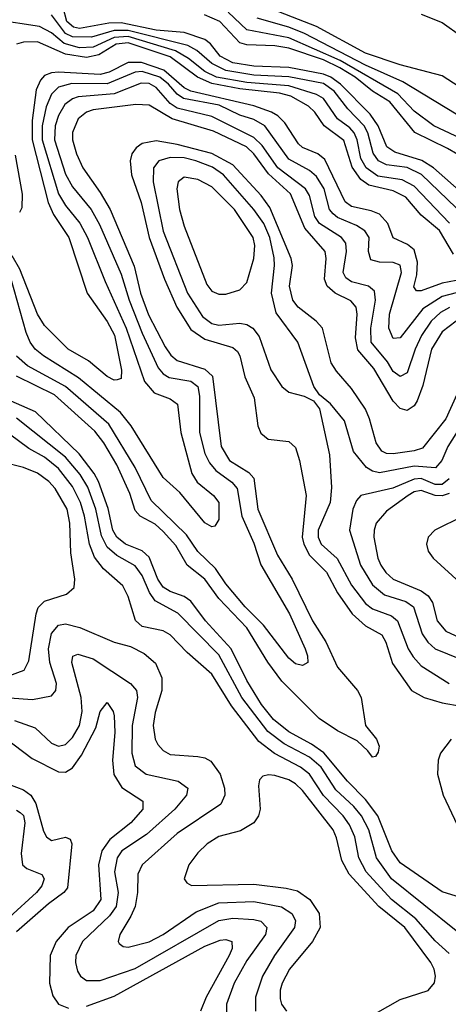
# Model space of a CAD drawing. Header units: inches. Extents: x 884549 to 1028252, y 526810 to 653624.
# Tile 892 of 1056: x 986639 to 987868, y 636470 to 639295. Entities that reach past the tile are written whole.
import ezdxf

# ---------------------------------------------------------------- set-up
doc = ezdxf.new("R2010")
doc.units = ezdxf.units.IN
doc.header["$MEASUREMENT"] = 0
doc.layers.add('A9683', color=7, linetype='Continuous')

msp = doc.modelspace()

# ---------------------------------------------------------------- linework, layer by layer
at = {"layer": 'A9683', "color": 5}
for points, elevation in [([(987915, 638790), (987825.1, 638870), (987791.3, 638891.3), (987714.6, 638914.6), (987691.5, 638930), (987666.7, 638990), (987643.7, 639023.7), (987558.4, 639110), (987530.7, 639130), (987510, 639138.5), (987410, 639157.3), (987310, 639161.7), (987250, 639171.6), (987214, 639190), (987185.6, 639225.6), (987170, 639238), (987110, 639258.4), (987030, 639264.5), (986930, 639286.3), (986894.6, 639285.4), (986810.6, 639269.4), (986793.2, 639273.2), (986773.8, 639290), (986763.8, 639330)], 2620), ([(987978.7, 638918.7), (987826.1, 638990), (987770, 639032.5), (987722.5, 639082.5), (987557.7, 639177.7), (987410, 639242.5), (987290, 639266.2), (987236.7, 639316.7)], 2560), ([(987790, 639310.9), (987850, 639287.1), (987906.8, 639246.8), (987988.7, 639210), (988056.7, 639156.7), (988112.4, 639130), (988127.2, 639110), (988128.1, 639050), (988122.5, 639037.5), (988108.3, 639031.7), (987990, 639049.3), (987950, 639069), (987850, 639134.3), (987730, 639165), (987630, 639199.1), (987490, 639275.3), (987330, 639337.3)], 2520), ([(987871.5, 638711.5), (987770, 638817.6), (987735, 638835), (987665.9, 638845.9), (987632.5, 638870), (987617, 638897), (987606.1, 638950), (987597.7, 638970), (987585.1, 638985.1), (987549.9, 639010), (987510, 639068.9), (987490, 639080.4), (987410, 639105.6), (987290, 639115.1), (987202.9, 639130), (987170, 639146.3), (987123.3, 639183.3), (987085.7, 639205.7), (986950, 639246.3), (986910, 639244), (986850, 639216.2), (986810, 639213.8), (986766.2, 639226.2), (986730, 639257.1), (986695.4, 639275.4), (986570, 639295)], 2660), ([(987890, 638754.9), (987791, 638851), (987750, 638870.5), (987690, 638878.5), (987667.5, 638890), (987652.2, 638912.2), (987636.7, 638970), (987626.7, 638990), (987579.2, 639039.2), (987540.2, 639090), (987510, 639112.1), (987410, 639130.9), (987310, 639135.9), (987230, 639149.3), (987190, 639168.8), (987147, 639207), (987120.9, 639220.9), (986950, 639264), (986910, 639264.3), (986844.8, 639244.8), (986790, 639246.1), (986770, 639255.1), (986730, 639309.1)], 2640), ([(987953.9, 638873.9), (987865.4, 638925.4), (987771.2, 638971.2), (987699.7, 639059.7), (987650, 639090), (987600.5, 639130), (987557, 639157), (987510, 639179.3), (987410, 639212.9), (987370, 639219.6), (987290, 639222.8), (987270, 639228.8), (987212.9, 639290), (987168.8, 639308.8)], 2580), ([(987890, 639023.9), (987736.8, 639116.8), (987630, 639164.6), (987455, 639255), (987410, 639273.2), (987319.6, 639299.6)], 2540), ([(987882.5, 638622.5), (987842.5, 638690), (987790, 638733.9), (987745.5, 638785.5), (987710, 638804.3), (987640.2, 638820.2), (987616.5, 638836.5), (987591.7, 638871.7), (987567.9, 638947.9), (987512.2, 638990), (987484.8, 639030), (987467.1, 639047.1), (987415.8, 639075.8), (987384, 639084), (987270, 639097), (987190, 639111.5), (987149.1, 639130), (987070, 639188), (986950, 639228.2), (986915.7, 639224.3), (986865.7, 639194.3), (986830, 639186.2), (986770, 639196), (986690, 639231.3), (986650, 639230.5), (986630, 639224.7)], 2680), ([(987890, 638511), (987850, 638500.5), (987794.5, 638465.5), (987730, 638381.6), (987710, 638380.2), (987697.4, 638410), (987698.8, 638450), (987733.7, 638570), (987730, 638590.4), (987710, 638598), (987670, 638598.7), (987645.5, 638605.5), (987638.8, 638630), (987640.3, 638670), (987628.8, 638688.8), (987604.5, 638704.5), (987550, 638727.1), (987537.4, 638737.4), (987527.3, 638750), (987511.8, 638810), (987490, 638845.3), (987470, 638862.1), (987410, 638894.5), (987341.5, 638990), (987310, 639008.1), (987270, 639021.1), (987210.3, 639050), (987108.7, 639068.7), (987090, 639080.9), (987065.2, 639110), (987040.7, 639130), (986990, 639146.6), (986970, 639144.5), (986890, 639111.3), (986788.5, 639111.5), (986750, 639101.2), (986730, 639081.5), (986715, 639045), (986703.1, 638990), (986703.8, 638950), (986750, 638795), (986770, 638761.8), (986811.2, 638711.2), (986833.7, 638670), (986883.6, 638543.6), (986944.3, 638410), (986996.5, 638256.5), (987024.7, 638224.7), (987070, 638207.3), (987091.3, 638191.3), (987101.1, 638110), (987132.6, 637992.6), (987147.8, 637967.8), (987194.6, 637930), (987210.1, 637910), (987210, 637861.2), (987197.9, 637842.1), (987190, 637839.3), (987170, 637851.6), (987098, 637938), (987050, 637981.3), (986958.1, 638130), (986928.1, 638168.1), (986807.1, 638267.1), (986707.5, 638330), (986683.1, 638350), (986669.2, 638369.2), (986657.7, 638397.7), (986614.5, 638550)], 2740), ([(987890, 638546.5), (987850, 638538.7), (987790, 638516.6), (987776.5, 638516.5), (987768.7, 638528.7), (987777.2, 638562.8), (987779.4, 638599.4), (987770, 638634.2), (987751, 638650), (987709.2, 638669.2), (987694.1, 638710), (987670, 638736.9), (987646.8, 638746.8), (987590, 638759.2), (987572.1, 638772.1), (987513.5, 638893.5), (987493.7, 638910), (987450, 638928.1), (987438.3, 638938.3), (987398.6, 638998.6), (987378.7, 639018.7), (987360.8, 639030), (987310, 639047.5), (987129.4, 639089.4), (987110, 639099.7), (987052.5, 639150), (986987.8, 639172.2), (986950, 639172.5), (986895.8, 639144.2), (986870, 639137.9), (986750, 639144.3), (986730, 639142.7), (986710, 639134.8), (986698.1, 639121.9), (986685.9, 639094.1), (986674.2, 639005.8), (986675.1, 638950), (986720.2, 638770), (986736.2, 638736.2), (986779.8, 638670), (986832.8, 638510), (986890, 638428.9), (986910.3, 638390), (986930.8, 638289.2), (986930, 638265.4), (986918.8, 638261.2), (986910, 638260.5), (986890, 638271.4), (986835.8, 638315.8), (986777.9, 638350), (986710, 638417.1), (986690, 638449.9), (986639.3, 638579.3), (986617, 638617)], 2720), ([(987870.8, 638469.2), (987845.1, 638454.9), (987818.4, 638430), (987790.8, 638389.2), (987772.4, 638350), (987750, 638282), (987730, 638270.9), (987710, 638285), (987693.1, 638313.1), (987646.4, 638370), (987645.2, 638410), (987659.3, 638490), (987655.8, 638515.8), (987638.4, 638530), (987590, 638543), (987574.1, 638554.1), (987565.9, 638570), (987575.5, 638630), (987573.7, 638653.7), (987561.1, 638670), (987498.6, 638710), (987484.8, 638730), (987469.7, 638790), (987457.8, 638810), (987378.5, 638870), (987334.4, 638934.4), (987310, 638957.2), (987190, 639017.4), (987090, 639040.7), (987070, 639054.5), (987030, 639100.4), (987010, 639111.9), (986987.2, 639112.8), (986910, 639082.1), (986806.8, 639073.2), (986790, 639068.1), (986768.3, 639051.7), (986750, 639020.5), (986740.6, 638990), (986738.6, 638950), (986770, 638851.3), (986790, 638815.6), (986843.6, 638750), (986867.3, 638707.3), (986930, 638564.8), (986953.2, 638490), (986990, 638395.2), (987035.6, 638295.6), (987050, 638278.7), (987067.8, 638267.8), (987130, 638257.8), (987150, 638242.3), (987154.6, 638214.6), (987154.2, 638110), (987169.6, 638049.7), (987183.3, 638023.3), (987201.4, 638001.4), (987247.5, 637967.5), (987262.8, 637950), (987276, 637870), (987310, 637792.5), (987330.6, 637730.6), (987412.7, 637590), (987457.1, 637490), (987464.3, 637470), (987464.7, 637450), (987450, 637441.7), (987430, 637446.7), (987410, 637462.6), (987337.5, 637557.5), (987285.3, 637610), (987230, 637675.9), (987199.9, 637719.9), (987150, 637768.7), (987117.2, 637817.2), (987015.4, 637915.4), (986969.7, 638010), (986894, 638134), (986770, 638242.7), (986661.7, 638301.7), (986629.3, 638329.3)], 2760), ([(987890, 638430.2), (987850, 638399.1), (987819.2, 638350), (987794.4, 638245.6), (987778.5, 638201.5), (987770, 638186.9), (987750, 638173.1), (987730, 638179.4), (987710, 638200.1), (987654, 638294), (987607.9, 638347.9), (987601.7, 638381.7), (987606.8, 638450), (987603.1, 638470), (987587.8, 638487.8), (987543.3, 638510), (987519.9, 638530), (987512.3, 638550), (987517.4, 638610), (987514.8, 638630), (987456.4, 638696.4), (987415.3, 638795.3), (987352.4, 638852.4), (987310.2, 638910.2), (987289.4, 638930), (987194.9, 638974.9), (987075.8, 639010), (987010, 639049.5), (986971.8, 639051.8), (986850, 639036.1), (986830, 639029.9), (986806.4, 639010), (986790, 638971.1), (986790.1, 638950), (986801.4, 638910), (986819.9, 638870), (986870, 638798.9), (986897.9, 638750), (986967.5, 638587.5), (986985.2, 638510), (987008.5, 638448.5), (987056.2, 638356.2), (987072.6, 638332.6), (987090, 638316.9), (987170, 638292.4), (987192.1, 638272.1), (987216.1, 638070), (987239.9, 638030), (987295.8, 637995.8), (987310, 637979.8), (987321.9, 637890), (987378.3, 637758.3), (987420, 637690), (987478.3, 637570), (987516.4, 637510), (987550, 637436.6), (987607.5, 637370), (987618.2, 637350), (987630.1, 637270), (987661.5, 637230), (987669.4, 637210), (987666.9, 637193.1), (987659.2, 637180.8), (987650, 637178.9), (987637.1, 637197.1), (987605.9, 637225.9), (987550, 637254.1), (987497.1, 637290), (987390, 637396.6), (987350, 637451.1), (987290.1, 637550.1), (987210, 637634), (987169.5, 637689.5), (987119.4, 637730), (987086.2, 637786.2), (987050, 637826.6), (987027.2, 637847.2), (986984.5, 637870), (986970, 637886.2), (986955, 637935), (986917.8, 638017.8), (986880.6, 638080.6), (986854.2, 638114.2), (986738.8, 638218.8), (986630, 638272.5)], 2780), ([(987910, 638259.3), (987860.7, 638150), (987794.1, 638065.9), (987770, 638057.5), (987710, 638048.9), (987690, 638050.3), (987677.1, 638057.1), (987660.4, 638080.4), (987641.9, 638150), (987630, 638177.8), (987590, 638237), (987546.7, 638286.7), (987532.2, 638310), (987507.4, 638410), (987489, 638430), (987437.5, 638470), (987422.2, 638490), (987412.8, 638530), (987420.7, 638590), (987417.4, 638610), (987355.9, 638755.9), (987331.2, 638790), (987250, 638878.9), (987190, 638910.9), (987090, 638936.9), (987030, 638946.9), (986990, 638939.9), (986972.7, 638927.3), (986960.5, 638910), (986955.5, 638890), (986959.4, 638850), (986987.5, 638770), (987010.5, 638670), (987053.9, 638550), (987089.3, 638470), (987130, 638406.2), (987170, 638378.3), (987250, 638353.9), (987263, 638343), (987270.4, 638330), (987284.4, 638270), (987311, 638210), (987321.6, 638130), (987330, 638108.2), (987351.3, 638091.3), (987410, 638084.2), (987430, 638067.1), (987441.3, 638030), (987460.1, 637930), (987449, 637810), (987453.2, 637790), (987470, 637758.1), (987518.5, 637710), (987550.4, 637650.4), (987591.9, 637590), (987630, 637555.9), (987676.9, 637530), (987689, 637509), (987707.5, 637447.5), (987761.7, 637370), (987798, 637350), (987850, 637334.4), (987904.8, 637324.8)], 2820), ([(986625.8, 638905.8), (986645.8, 638794.2), (986645.3, 638754.7), (986638.6, 638741.4)], 2680), ([(987945, 638195), (987865.9, 638070), (987849.4, 638030), (987830.7, 638009.3), (987770, 638013.6), (987670, 637995.1), (987650, 637999.8), (987633.1, 638010), (987595.8, 638055.8), (987570, 638143.9), (987530, 638193.1), (987498.3, 638218.3), (987482.1, 638242.1), (987435.9, 638370), (987374.1, 638454.1), (987361.2, 638510), (987369.6, 638590), (987368.1, 638611.9), (987356.4, 638670), (987338.4, 638710), (987310.3, 638750.3), (987222.8, 638850), (987191.7, 638871.7), (987144, 638890), (987110, 638898.4), (987070, 638899.8), (987038, 638890), (987022.3, 638870), (987021.9, 638830), (987050, 638688.6), (987120.4, 638510), (987163.3, 638443.3), (987190, 638423.2), (987210, 638418), (987270, 638423.9), (987290, 638420.1), (987307, 638410), (987325.5, 638385.5), (987358.6, 638290), (987390, 638242), (987410, 638226.5), (987454.2, 638214.2), (987481.4, 638201.4), (987498.2, 638178.2), (987526.6, 638046.6), (987532.9, 637952.9), (987529.4, 637910), (987494.2, 637830), (987494.7, 637810), (987503.4, 637790), (987548.9, 637748.9), (987590, 637672.8), (987630, 637619.7), (987650, 637604.8), (987704.7, 637584.7), (987722.3, 637570), (987752.3, 637490), (987766.6, 637466.6), (987790, 637441), (987870, 637389.7)], 2840), ([(987930, 636767.5), (987850, 636791.9), (987730, 636875.3), (987705.7, 636910), (987665.3, 637010), (987630, 637057.6), (987578.5, 637110), (987511, 637191), (987475.9, 637215.9), (987410, 637251.5), (987366.6, 637286.6), (987332.2, 637330), (987290, 637399.2), (987245.1, 637490), (987172, 637570), (987130, 637626.4), (987110, 637640.2), (987070, 637653.9), (987050, 637667), (987035.3, 637690), (987010, 637752.3), (986990, 637771.2), (986942.7, 637790), (986917.2, 637810), (986905.9, 637830), (986892.4, 637892.4), (986864.8, 637970), (986852.7, 637992.7), (986809.1, 638049.1), (986684.7, 638170), (986590.5, 638210.5)], 2820), ([(987890, 636680.6), (987704.6, 636830), (987661.7, 636890), (987639.7, 636970), (987618.5, 637010), (987596.8, 637036.8), (987545.4, 637085.4), (987503, 637150), (987470, 637179.2), (987397.3, 637217.3), (987350, 637252.5), (987275.7, 637350), (987210, 637472.7), (987092, 637592), (987027.4, 637627.4), (987011.5, 637651.5), (986990, 637700.4), (986970, 637727.8), (986917.3, 637757.3), (986890, 637781.1), (986873.8, 637813.8), (986857.4, 637890), (986833.8, 637953.8), (986812.3, 637990), (986770, 638039.3), (986630, 638151.9)], 2840), ([(987870, 636615.5), (987830, 636651.3), (987774.8, 636714.8), (987704.6, 636770), (987631.8, 636850), (987610.9, 636890), (987599.6, 636950), (987584.6, 636984.6), (987566.3, 637010), (987510, 637068.7), (987469.8, 637129.8), (987443.5, 637150), (987369.1, 637189.1), (987324.2, 637224.2), (987246.3, 637326.3), (987190, 637417.2), (987119.1, 637479.1), (987070, 637529.8), (987050, 637541), (986990, 637554.2), (986971.1, 637571.1), (986950, 637639.6), (986934.5, 637670), (986879.1, 637719.1), (986852.9, 637752.9), (986838.7, 637790), (986824.6, 637870), (986812.9, 637910), (986790, 637955.4), (986750, 638007.3), (986710, 638040.1), (986664.7, 638064.7), (986610, 638105.8)], 2860), ([(986608.2, 637411.8), (986651.5, 637428.5), (986664.7, 637455.3), (986685.7, 637590), (986692.2, 637607.8), (986710, 637626.8), (986773.5, 637646.5), (986794.7, 637665.3), (986797.3, 637690), (986785.4, 637765.4), (986782.7, 637850), (986775.3, 637890), (986740.3, 637950), (986722.4, 637970), (986690, 637994), (986649.7, 638010), (986590, 638025.3)], 2880), ([(987870, 637977.9), (987850, 637961), (987830, 637961.2), (987790, 637978.1), (987770, 637976.9), (987709, 637951), (987616.5, 637930), (987604.3, 637915.7), (987594.1, 637890), (987584, 637830), (987615.9, 637730), (987650, 637673.3), (987684.9, 637644.9), (987745.6, 637625.6), (987767.4, 637610), (987792.5, 637532.5), (987808.7, 637508.7), (987830, 637489.7), (987900.7, 637460.7)], 2860), ([(987870, 637935.1), (987850, 637928.6), (987830, 637929.3), (987790, 637943.6), (987770, 637940.4), (987752.7, 637930), (987690, 637884.5), (987661.2, 637850), (987654.7, 637830), (987654.5, 637810), (987665.9, 637750), (987673.9, 637730), (987688.4, 637708.4), (987710, 637690), (987790, 637656.4), (987810, 637641.6), (987822.6, 637622.6), (987835.7, 637570), (987860.6, 637540.6), (987928.7, 637508.7)], 2880), ([(987910, 637870.2), (987828.8, 637830), (987810.1, 637809.9), (987805.2, 637790), (987809.6, 637770), (987824.7, 637750), (987900.4, 637680.4)], 2920), ([(986610, 637349.1), (986675.9, 637344.1), (986730, 637355.1), (986742.2, 637370), (986744.9, 637390), (986724.9, 637450), (986721.4, 637490), (986730, 637533.5), (986750, 637557.9), (986770, 637561.2), (986811.2, 637551.2), (986910, 637509), (986956.3, 637496.3), (986995.8, 637475.8), (987028.3, 637448.3), (987046.4, 637406.4), (987046.7, 637370), (987027.3, 637307.3), (987021.8, 637270), (987027.7, 637230), (987034.9, 637214.9), (987050, 637197.5), (987070, 637186.9), (987150, 637181.1), (987170, 637177.1), (987187.1, 637167.1), (987213.6, 637130), (987226.3, 637090), (987227.2, 637070), (987215.7, 637044.3), (987090, 636960.1), (986989.6, 636870), (986977.3, 636842.7), (986976.5, 636790), (986969.5, 636750), (986957.8, 636722.2), (986925.8, 636670), (986921.4, 636650), (986924.2, 636644.2), (986935.4, 636635.4), (986950, 636633.4), (987010, 636649.1), (987050, 636669.8), (987144.8, 636735.2), (987210, 636760.5), (987310, 636764.7), (987389.8, 636749.8), (987418.9, 636730), (987429.3, 636710), (987427.1, 636690), (987369, 636610), (987335, 636550), (987315, 636490), (987315.1, 636450)], 2860), ([(986623.9, 637283.9), (986683, 637263), (986730, 637219.4), (986750, 637210.1), (986770, 637214.9), (986790, 637235.2), (986809.9, 637270), (986818.4, 637310), (986815.5, 637350), (986788.3, 637450), (986791.2, 637468.8), (986805.8, 637474.2), (986850, 637461), (986957, 637390), (986973.9, 637370), (986977, 637350), (986961.1, 637270), (986960.1, 637190), (986970, 637154.3), (987001.1, 637130), (987093.1, 637110), (987120.9, 637090), (987116.8, 637070), (987083.6, 637030), (987002.9, 636957.1), (986931.7, 636910), (986918.7, 636890), (986910.6, 636850), (986921.4, 636790), (986915.2, 636750), (986896.3, 636723.7), (986819, 636650), (986799.9, 636610), (986798.7, 636590), (986804.4, 636564.4), (986812.8, 636550), (986830, 636538.4), (986870, 636537.7), (986970, 636572.5), (987210, 636710.3), (987250, 636716.9), (987310, 636713.1), (987330, 636708), (987347.5, 636690), (987343.7, 636670), (987290, 636595.6), (987253.3, 636530), (987231.5, 636470), (987231.5, 636431.5)], 2840), ([(986595.6, 637235.6), (986675.1, 637175.1), (986750, 637137), (986770, 637135.5), (986790, 637147.8), (986815.7, 637184.3), (986857.1, 637262.9), (986870, 637310.3), (986890, 637335.2), (986907.1, 637310), (986910, 637297.3), (986911.3, 637250), (986904.6, 637170), (986909, 637129), (986931.7, 637091.7), (986992.1, 637052.1), (986991.5, 637030), (986957.4, 636990), (986897.3, 636942.7), (986874.7, 636910), (986864.9, 636870), (986871.8, 636770), (986850, 636737.5), (986778.1, 636690), (986743.2, 636650), (986726.6, 636610), (986724.6, 636530), (986734.2, 636494.2), (986750.1, 636470), (986778.6, 636458.6)], 2820), ([(987875.5, 637230), (987845.7, 637190), (987838.3, 637170), (987837.1, 637130), (987853.2, 637070), (987909.5, 636950)], 2820), ([(987630, 636427.4), (987730, 636483.2), (987810, 636509.5), (987828.3, 636531.7), (987831, 636550), (987827.2, 636570), (987817.3, 636590), (987743.1, 636690), (987668.1, 636750), (987583, 636843), (987562.7, 636882.7), (987547.4, 636947.3), (987537.1, 636970), (987450, 637083.2), (987430, 637102.6), (987410, 637113.9), (987370, 637126), (987351.8, 637128.2), (987335.9, 637124.1), (987326.7, 637113.3), (987323.6, 637096.4), (987327.9, 637030), (987323.8, 637010), (987310.1, 636990), (987272.2, 636967.8), (987210, 636951.3), (987176.8, 636930), (987150, 636904.5), (987124.1, 636870), (987110.3, 636830), (987118.4, 636818.4), (987131, 636811), (987310, 636814.3), (987403, 636803), (987435, 636795), (987470.8, 636770.8), (987497.4, 636730), (987500.2, 636690), (987478.6, 636650), (987412.5, 636570), (987391.8, 636530), (987385.8, 636510), (987385.5, 636485.5), (987389.3, 636470), (987403.4, 636450)], 2880), ([(986610, 637100.7), (986650, 637084.7), (986671.1, 637070), (986685.4, 637045.4), (986706.8, 636966.8), (986715.5, 636950), (986730, 636939.3), (986770, 636948.8), (986783.5, 636943.5), (986788.3, 636930), (986775.7, 636804.3), (986765.6, 636790), (986721.9, 636758.1), (986630, 636677.4)], 2780), ([(986630, 637026.4), (986639.8, 637019.8), (986650, 637011), (986653.4, 636990), (986642.8, 636902.8), (986646.6, 636870), (986659.4, 636859.4), (986702.1, 636842.1), (986709.5, 636830), (986702.1, 636810), (986686.7, 636790), (986610, 636719.6)], 2760), ([(986830, 636464.3), (986910, 636492.8), (987170, 636636.2), (987213.3, 636653.2), (987230, 636656), (987246.9, 636650), (987247.7, 636630), (987239.2, 636610), (987173.3, 636490), (987157.3, 636450)], 2820)]:
    msp.add_lwpolyline(points, dxfattribs=dict(at, elevation=elevation))
at = {"layer": 'A9683', "color": 5, "elevation": 2860}
msp.add_lwpolyline([(987110, 638842.9), (987093.2, 638830), (987089.2, 638810), (987097.3, 638750), (987110, 638702.4), (987175, 638535), (987190, 638516.1), (987210, 638507.4), (987230, 638507.4), (987270, 638520.1), (987290, 638540.7), (987310.5, 638609.5), (987313, 638647), (987308.6, 638670), (987254.3, 638750), (987190, 638815.2), (987150, 638836.6)], close=True, dxfattribs=at)

doc.saveas('drawing.dxf')
